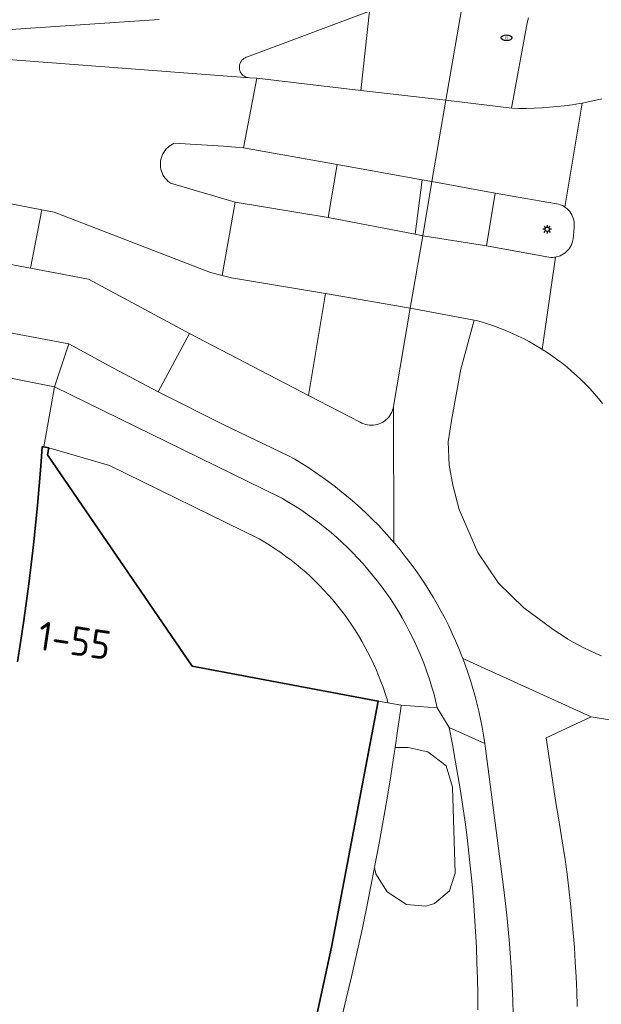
# Model space of a CAD drawing. Header units: metres. Extents: x 152610 to 160096, y 456114 to 462495.
# Tile 340 of 656: x 157752 to 157779, y 459873 to 459919. Entities that reach past the tile are written whole.
import ezdxf
from ezdxf.enums import TextEntityAlignment as Align

# ---------------------------------------------------------------- set-up
doc = ezdxf.new("R2010")
doc.units = ezdxf.units.M
doc.header["$LTSCALE"] = 0.5
doc.layers.get('0').update_dxf_attribs({"linetype": 'CONTINUOUS'})
for name, color, linetype, lineweight in [('B-PV-GR-BEPLANTING_CULTUUR_BOSPLANTSOEN-GV', 251, 'CONTINUOUS', 18), ('B-PV-GR-BEPLANTING_CULTUUR_HEESTERS-GV', 251, 'CONTINUOUS', 18), ('B-PV-IE-MEUBILAIR-S', 251, 'CONTINUOUS', 25), ('B-PV-OG-BEBOUWING-GV', 6, 'CONTINUOUS', 35), ('B-PV-OG-BEBOUWING-T18', 1, 'CONTINUOUS', 18), ('B-PV-OG-TERREIN_BEGROEID-GV', 251, 'CONTINUOUS', 18), ('B-PV-VH-GESLOTENVERHARDING_ASFALT-GV', 251, 'CONTINUOUS', 18), ('B-PV-VH-OPENVERHARDING_BETONSTRAATSTEEN-GV', 251, 'CONTINUOUS', 18), ('B-PV-VH-OPENVERHARDING_TEGEL-GV', 251, 'CONTINUOUS', 18)]:
    doc.layers.add(name, color=color, linetype=linetype, lineweight=lineweight)
doc.styles.add('NLCS-ISO', font='NLCS-ISO.ttf')
doc.styles.add('NLCS-ISO-M750-T18', font='NLCS-ISO.ttf', dxfattribs={"height": 1.35})

# ---------------------------------------------------------------- blocks, each defined once
blk = doc.blocks.new('SIE-MEUBILAIR_PAAL_LICHTMAST-SO')
for points in [[(-0.62, 0), (-1, 0)], [(-0.71, 0.71), (-0.44, 0.44)], [(0, 1), (0, 0.62)], [(0.44, 0.44), (0.71, 0.71)], [(1, 0), (0.62, 0)], [(-0.71, -0.71), (-0.44, -0.44)], [(0, -0.62), (0, -1)], [(0.44, -0.44), (0.71, -0.71)]]:
    blk.add_lwpolyline(points)
blk.add_circle((0, 0), 0.5)
blk = doc.blocks.new('SIE-MEUBILAIR_PUT_RIOOLPUT-SO')
blk.add_ellipse((0, 0), major_axis=(1.25, 0), ratio=0.54)
at = {"style": 'NLCS-ISO'}
blk.add_text('ri', height=0.75, dxfattribs=at).set_placement((-0.04, 0.07), align=Align.MIDDLE_CENTER)

msp = doc.modelspace()

# ---------------------------------------------------------------- linework, layer by layer
at = {"layer": 'B-PV-GR-BEPLANTING_CULTUUR_BOSPLANTSOEN-GV', "flags": 128}
msp.add_lwpolyline([(157768.816, 459887.313), (157769.268, 459887.231), (157769.224, 459887.385), (157769.133, 459887.672), (157769.038, 459887.956), (157768.937, 459888.231), (157768.829, 459888.508), (157768.713, 459888.784), (157768.593, 459889.056), (157768.466, 459889.322), (157768.333, 459889.588), (157768.192, 459889.853), (157768.045, 459890.116), (157767.895, 459890.37), (157767.74, 459890.619), (157767.577, 459890.867), (157767.405, 459891.116), (157767.231, 459891.358), (157767.054, 459891.592), (157766.867, 459891.826), (157766.678, 459892.054), (157766.482, 459892.276), (157766.28, 459892.497), (157766.074, 459892.712), (157765.864, 459892.922), (157765.649, 459893.126), (157765.428, 459893.328), (157765.204, 459893.522), (157764.974, 459893.712), (157764.741, 459893.896), (157764.505, 459894.074), (157764.263, 459894.247), (157764.014, 459894.417), (157763.767, 459894.578), (157763.515, 459894.733), (157763.249, 459894.889), (157756.269, 459898.314), (157753.425, 459899.14), (157753.367, 459898.823), (157760.131, 459888.938)], close=True, dxfattribs=at)
at = {"layer": 'B-PV-GR-BEPLANTING_CULTUUR_HEESTERS-GV', "flags": 128}
msp.add_lwpolyline([(157771.134, 459884.941), (157770.208, 459885.151), (157769.605, 459885.146), (157769.564, 459884.871), (157769.399, 459883.821), (157769.226, 459882.772), (157769.046, 459881.724), (157768.858, 459880.678), (157768.661, 459879.633), (157768.642, 459879.533), (157768.708, 459879.244), (157769.231, 459878.406), (157770.132, 459877.815), (157771.029, 459877.741), (157771.435, 459877.853), (157772.137, 459878.456), (157772.402, 459879.273), (157772.288, 459883.293), (157771.981, 459884.296)], close=True, dxfattribs=at)
at = {"layer": 'B-PV-OG-BEBOUWING-GV', "flags": 128}
msp.add_lwpolyline([(157765.436, 459870.293), (157766.625, 459875.815), (157768.816, 459887.313), (157760.131, 459888.938), (157753.367, 459898.823), (157753.425, 459899.14), (157753.199, 459899.182), (157753.12, 459899.197), (157753.055, 459898.279), (157752.982, 459897.362), (157752.901, 459896.446), (157752.812, 459895.53), (157752.715, 459894.615), (157752.61, 459893.701), (157752.497, 459892.788), (157752.376, 459891.876), (157752.248, 459890.965), (157752.111, 459890.056), (157751.967, 459889.147)], dxfattribs=at)
at = {"layer": 'B-PV-OG-TERREIN_BEGROEID-GV', "flags": 128}
for points in [[(157768.002, 459915.832), (157768.398, 459919.542), (157762.71, 459917.406), (157762.65, 459917.388), (157762.592, 459917.362), (157762.538, 459917.329), (157762.489, 459917.289), (157762.445, 459917.244), (157762.407, 459917.193), (157762.376, 459917.138), (157762.352, 459917.08), (157762.336, 459917.019), (157762.327, 459916.956), (157762.327, 459916.893), (157762.334, 459916.83), (157762.349, 459916.769), (157762.372, 459916.71), (157762.402, 459916.655), (157762.439, 459916.604), (157762.482, 459916.558), (157762.531, 459916.517), (157762.584, 459916.483), (157762.641, 459916.456), (157762.801, 459916.422), (157763.139, 459916.405)], [(157753.675, 459910.157), (157753.105, 459910.267), (157752.568, 459907.537), (157755.281, 459907.029), (157760.007, 459904.49), (157765.56, 459901.594), (157766.349, 459906.347), (157761.958, 459907.086), (157761.524, 459907.192), (157760.977, 459907.326)], [(157771.571, 459887.006), (157771.49, 459887.344), (157771.402, 459887.68), (157771.305, 459888.014), (157771.201, 459888.345), (157771.09, 459888.675), (157770.971, 459889.001), (157770.844, 459889.325), (157770.71, 459889.645), (157770.569, 459889.963), (157770.42, 459890.277), (157770.264, 459890.587), (157770.101, 459890.894), (157769.931, 459891.198), (157769.755, 459891.497), (157769.571, 459891.792), (157769.38, 459892.082), (157769.183, 459892.368), (157768.98, 459892.65), (157768.77, 459892.927), (157768.553, 459893.199), (157768.331, 459893.466), (157768.102, 459893.727), (157767.867, 459893.984), (157767.627, 459894.234), (157767.381, 459894.48), (157767.129, 459894.719), (157766.872, 459894.953), (157766.609, 459895.181), (157766.342, 459895.402), (157766.069, 459895.618), (157765.791, 459895.827), (157765.509, 459896.029), (157765.222, 459896.225), (157764.931, 459896.415), (157764.635, 459896.597), (157764.335, 459896.773), (157764.222, 459896.837), (157753.698, 459901.996), (157753.199, 459899.182), (157753.425, 459899.14), (157756.269, 459898.314), (157763.249, 459894.889), (157763.515, 459894.733), (157763.767, 459894.578), (157764.014, 459894.417), (157764.263, 459894.247), (157764.505, 459894.074), (157764.741, 459893.896), (157764.974, 459893.712), (157765.204, 459893.522), (157765.428, 459893.328), (157765.649, 459893.126), (157765.864, 459892.922), (157766.074, 459892.712), (157766.28, 459892.497), (157766.482, 459892.276), (157766.678, 459892.054), (157766.867, 459891.826), (157767.054, 459891.592), (157767.231, 459891.358), (157767.405, 459891.116), (157767.577, 459890.867), (157767.74, 459890.619), (157767.895, 459890.37), (157768.045, 459890.116), (157768.192, 459889.853), (157768.333, 459889.588), (157768.466, 459889.322), (157768.593, 459889.056), (157768.713, 459888.784), (157768.829, 459888.508), (157768.937, 459888.231), (157769.038, 459887.956), (157769.133, 459887.672), (157769.224, 459887.385), (157769.268, 459887.231), (157769.889, 459887.118)]]:
    msp.add_lwpolyline(points, close=True, dxfattribs=at)
for points in [[(157775.826, 459919.233), (157775.768, 459918.99), (157775.035, 459915.007), (157775.39, 459915), (157775.744, 459915), (157776.099, 459915.009), (157776.453, 459915.025), (157776.807, 459915.05), (157777.16, 459915.082), (157777.512, 459915.123), (157777.863, 459915.171), (157778.214, 459915.228), (157778.337, 459915.25), (157778.562, 459915.292), (157778.91, 459915.364), (157779.255, 459915.444)], [(157779.29, 459901.214), (157779.101, 459901.446), (157778.906, 459901.673), (157778.706, 459901.895), (157778.499, 459902.111), (157778.287, 459902.322), (157778.069, 459902.527), (157777.846, 459902.726), (157777.617, 459902.919), (157777.383, 459903.106), (157777.145, 459903.286), (157776.902, 459903.46), (157776.654, 459903.628), (157776.474, 459903.742), (157776.402, 459903.788), (157776.145, 459903.942), (157775.885, 459904.09), (157775.621, 459904.23), (157775.353, 459904.363), (157775.081, 459904.488), (157774.807, 459904.607), (157774.529, 459904.718), (157774.248, 459904.821), (157773.965, 459904.917), (157773.679, 459905.006), (157773.391, 459905.087), (157773.29, 459905.113), (157772.669, 459902.815), (157772.227, 459900.416), (157772.085, 459899.43), (157772.126, 459898.336), (157772.291, 459897.392), (157772.589, 459896.261), (157773.458, 459894.252), (157774.435, 459892.816), (157775.619, 459891.673), (157776.923, 459890.704), (157777.165, 459890.534), (157777.411, 459890.37), (157777.662, 459890.213), (157777.917, 459890.063), (157778.176, 459889.921), (157778.438, 459889.785), (157778.704, 459889.656), (157778.974, 459889.534), (157779.246, 459889.42)], [(157773.468, 459872.889), (157773.462, 459873.622), (157773.448, 459874.356), (157773.425, 459875.089), (157773.395, 459875.821), (157773.357, 459876.554), (157773.31, 459877.286), (157773.256, 459878.017), (157773.194, 459878.748), (157773.124, 459879.478), (157773.046, 459880.207), (157772.96, 459880.935), (157772.866, 459881.663), (157772.764, 459882.389), (157772.654, 459883.114), (157772.536, 459883.838), (157772.411, 459884.56), (157772.277, 459885.282), (157772.136, 459886.001), (157772.119, 459886.083), (157771.571, 459887.006), (157769.889, 459887.118), (157769.869, 459886.974), (157769.72, 459885.922), (157769.605, 459885.146), (157770.208, 459885.151), (157771.134, 459884.941), (157771.981, 459884.296), (157772.288, 459883.293), (157772.402, 459879.273), (157772.137, 459878.456), (157771.435, 459877.853), (157771.029, 459877.741), (157770.132, 459877.815), (157769.231, 459878.406), (157768.708, 459879.244), (157768.642, 459879.533), (157768.457, 459878.59), (157768.245, 459877.549), (157768.026, 459876.509), (157767.798, 459875.471), (157767.563, 459874.434), (157767.319, 459873.399), (157767.069, 459872.367)], [(157780.464, 459862.921), (157783.173, 459878.667), (157784.088, 459885.701), (157778.755, 459886.575), (157776.649, 459885.593), (157777.118, 459882.47), (157777.213, 459881.949), (157777.329, 459881.271), (157777.437, 459880.591), (157777.537, 459879.91), (157777.63, 459879.228), (157777.714, 459878.545), (157777.791, 459877.861), (157777.859, 459877.176), (157777.92, 459876.49), (157777.973, 459875.804), (157778.017, 459875.117), (157778.054, 459874.43), (157778.082, 459873.742), (157778.103, 459873.054)]]:
    msp.add_lwpolyline(points, dxfattribs=at)
at = {"layer": 'B-PV-VH-GESLOTENVERHARDING_ASFALT-GV', "flags": 128}
for points in [[(157772.704, 459919.609), (157771.967, 459915.386), (157775.035, 459915.007), (157775.768, 459918.99), (157775.826, 459919.233)], [(157747.626, 459917.571), (157762.801, 459916.422), (157762.641, 459916.456), (157762.584, 459916.483), (157762.531, 459916.517), (157762.482, 459916.558), (157762.439, 459916.604), (157762.402, 459916.655), (157762.372, 459916.71), (157762.349, 459916.769), (157762.334, 459916.83), (157762.327, 459916.893), (157762.327, 459916.956), (157762.336, 459917.019), (157762.352, 459917.08), (157762.376, 459917.138), (157762.407, 459917.193), (157762.445, 459917.244), (157762.489, 459917.289), (157762.538, 459917.329), (157762.592, 459917.362), (157762.65, 459917.388), (157762.71, 459917.406), (157768.398, 459919.542)], [(157758.584, 459919.147), (157750.025, 459918.57)], [(157779.255, 459915.444), (157778.91, 459915.364), (157778.562, 459915.292), (157778.337, 459915.25), (157777.524, 459910.392), (157777.563, 459910.366), (157777.633, 459910.31), (157777.696, 459910.248), (157777.755, 459910.18), (157777.806, 459910.108), (157777.852, 459910.031), (157777.89, 459909.95), (157777.92, 459909.867), (157777.944, 459909.78), (157777.959, 459909.693), (157777.966, 459909.604), (157777.966, 459909.515), (157777.957, 459909.426), (157777.912, 459908.89), (157777.905, 459908.853), (157777.884, 459908.766), (157777.856, 459908.68), (157777.819, 459908.598), (157777.776, 459908.519), (157777.726, 459908.445), (157777.669, 459908.375), (157777.606, 459908.311), (157777.538, 459908.252), (157777.465, 459908.2), (157777.388, 459908.154), (157777.307, 459908.115), (157777.223, 459908.084), (157777.136, 459908.06), (157777.092, 459908.053), (157776.474, 459903.742), (157776.654, 459903.628), (157776.902, 459903.46), (157777.145, 459903.286), (157777.383, 459903.106), (157777.617, 459902.919), (157777.846, 459902.726), (157778.069, 459902.527), (157778.287, 459902.322), (157778.499, 459902.111), (157778.706, 459901.895), (157778.906, 459901.673), (157779.101, 459901.446), (157779.29, 459901.214)], [(157779.246, 459889.42), (157778.974, 459889.534), (157778.704, 459889.656), (157778.438, 459889.785), (157778.176, 459889.921), (157777.917, 459890.063), (157777.662, 459890.213), (157777.411, 459890.37), (157777.165, 459890.534), (157776.923, 459890.704), (157775.619, 459891.673), (157774.435, 459892.816), (157773.458, 459894.252), (157772.589, 459896.261), (157772.291, 459897.392), (157772.126, 459898.336), (157772.085, 459899.43), (157772.227, 459900.416), (157772.669, 459902.815), (157773.29, 459905.113), (157770.309, 459905.67), (157769.531, 459901.067), (157769.54, 459894.728), (157769.591, 459894.669), (157769.836, 459894.374), (157770.076, 459894.073), (157770.309, 459893.768), (157770.535, 459893.458), (157770.755, 459893.144), (157770.969, 459892.824), (157771.176, 459892.501), (157771.376, 459892.173), (157771.569, 459891.841), (157771.755, 459891.505), (157771.934, 459891.166), (157772.106, 459890.822), (157772.271, 459890.475), (157772.429, 459890.125), (157772.579, 459889.772), (157772.722, 459889.415), (157772.764, 459889.307), (157778.755, 459886.575), (157784.088, 459885.701)], [(157778.103, 459873.054), (157778.082, 459873.742), (157778.054, 459874.43), (157778.017, 459875.117), (157777.973, 459875.804), (157777.92, 459876.49), (157777.859, 459877.176), (157777.791, 459877.861), (157777.714, 459878.545), (157777.63, 459879.228), (157777.537, 459879.91), (157777.437, 459880.591), (157777.329, 459881.271), (157777.213, 459881.949), (157777.118, 459882.47), (157776.649, 459885.593), (157778.755, 459886.575), (157772.764, 459889.307), (157772.857, 459889.056), (157772.985, 459888.694), (157773.106, 459888.329), (157773.218, 459887.962), (157773.323, 459887.593), (157773.42, 459887.221), (157773.51, 459886.848), (157773.592, 459886.473), (157773.666, 459886.096), (157773.732, 459885.718), (157773.79, 459885.338), (157774.613, 459879.001), (157774.662, 459878.637), (157774.744, 459877.977), (157774.817, 459877.316), (157774.883, 459876.654), (157774.941, 459875.991), (157774.991, 459875.328), (157775.033, 459874.664), (157775.067, 459874), (157775.093, 459873.335), (157775.112, 459872.67)]]:
    msp.add_lwpolyline(points, dxfattribs=at)
for points in [[(157770.871, 459911.66), (157771.312, 459911.577), (157771.967, 459915.386), (157768.002, 459915.832), (157763.139, 459916.405), (157762.519, 459913.152), (157766.888, 459912.378)], [(157771.312, 459911.577), (157774.27, 459911.039), (157777.139, 459910.546), (157777.158, 459910.543), (157777.245, 459910.522), (157777.329, 459910.494), (157777.411, 459910.458), (157777.489, 459910.416), (157777.524, 459910.392), (157778.337, 459915.25), (157778.214, 459915.228), (157777.863, 459915.171), (157777.512, 459915.123), (157777.16, 459915.082), (157776.807, 459915.05), (157776.453, 459915.025), (157776.099, 459915.009), (157775.744, 459915), (157775.39, 459915), (157775.035, 459915.007), (157771.967, 459915.386)], [(157774.27, 459911.039), (157771.312, 459911.577), (157770.897, 459909.053), (157773.876, 459908.575)], [(157770.897, 459909.053), (157770.543, 459909.127), (157766.474, 459909.904), (157762.127, 459910.624), (157761.524, 459907.192), (157761.958, 459907.086), (157766.349, 459906.347), (157770.309, 459905.67)], [(157773.876, 459908.575), (157770.897, 459909.053), (157770.309, 459905.67), (157773.29, 459905.113), (157773.391, 459905.087), (157773.679, 459905.006), (157773.965, 459904.917), (157774.248, 459904.821), (157774.529, 459904.718), (157774.807, 459904.607), (157775.081, 459904.488), (157775.353, 459904.363), (157775.621, 459904.23), (157775.885, 459904.09), (157776.145, 459903.942), (157776.402, 459903.788), (157776.474, 459903.742), (157777.092, 459908.053), (157777.047, 459908.045), (157776.958, 459908.037), (157776.868, 459908.037), (157776.778, 459908.045), (157776.69, 459908.061)]]:
    msp.add_lwpolyline(points, close=True, dxfattribs=at)
at = {"layer": 'B-PV-VH-OPENVERHARDING_BETONSTRAATSTEEN-GV', "flags": 128}
for points in [[(157681.756, 459917.651), (157754.363, 459904.008), (157756.444, 459902.867), (157758.541, 459901.759), (157760.007, 459904.49), (157755.281, 459907.029), (157752.568, 459907.537), (157750.986, 459907.833), (157745.773, 459908.809), (157739.833, 459909.921), (157730.871, 459911.599), (157729.427, 459911.869), (157710.55, 459915.403)], [(157751.571, 459910.562), (157753.105, 459910.267), (157753.675, 459910.157), (157760.977, 459907.326), (157761.524, 459907.192), (157762.127, 459910.624), (157759.118, 459911.498), (157759.053, 459911.545), (157758.983, 459911.604), (157758.918, 459911.67), (157758.859, 459911.742), (157758.806, 459911.817), (157758.76, 459911.898), (157758.722, 459911.982), (157758.69, 459912.069), (157758.666, 459912.158), (157758.65, 459912.249), (157758.642, 459912.341), (157758.642, 459912.434), (157758.65, 459912.526), (157758.666, 459912.617), (157758.69, 459912.706), (157758.721, 459912.793), (157758.76, 459912.877), (157758.806, 459912.957), (157758.859, 459913.033), (157758.917, 459913.105), (157758.982, 459913.17), (157759.053, 459913.23), (157759.128, 459913.284), (157759.208, 459913.331), (157759.291, 459913.371), (157761.584, 459913.233), (157762.519, 459913.152), (157763.139, 459916.405), (157762.801, 459916.422), (157747.626, 459917.571)]]:
    msp.add_lwpolyline(points, dxfattribs=at)
for points in [[(157761.584, 459913.233), (157759.291, 459913.371), (157759.208, 459913.331), (157759.128, 459913.284), (157759.053, 459913.23), (157758.982, 459913.17), (157758.917, 459913.105), (157758.859, 459913.033), (157758.806, 459912.957), (157758.76, 459912.877), (157758.721, 459912.793), (157758.69, 459912.706), (157758.666, 459912.617), (157758.65, 459912.526), (157758.642, 459912.434), (157758.642, 459912.341), (157758.65, 459912.249), (157758.666, 459912.158), (157758.69, 459912.069), (157758.722, 459911.982), (157758.76, 459911.898), (157758.806, 459911.817), (157758.859, 459911.742), (157758.918, 459911.67), (157758.983, 459911.604), (157759.053, 459911.545), (157759.118, 459911.498), (157762.127, 459910.624), (157766.474, 459909.904), (157766.888, 459912.378), (157762.519, 459913.152)], [(157771.312, 459911.577), (157770.871, 459911.66), (157770.543, 459909.127), (157770.897, 459909.053)], [(157777.139, 459910.546), (157774.27, 459911.039), (157773.876, 459908.575), (157776.69, 459908.061), (157776.778, 459908.045), (157776.868, 459908.037), (157776.958, 459908.037), (157777.047, 459908.045), (157777.092, 459908.053), (157777.136, 459908.06), (157777.223, 459908.084), (157777.307, 459908.115), (157777.388, 459908.154), (157777.465, 459908.2), (157777.538, 459908.252), (157777.606, 459908.311), (157777.669, 459908.375), (157777.726, 459908.445), (157777.776, 459908.519), (157777.819, 459908.598), (157777.856, 459908.68), (157777.884, 459908.766), (157777.905, 459908.853), (157777.912, 459908.89), (157777.957, 459909.426), (157777.966, 459909.515), (157777.966, 459909.604), (157777.959, 459909.693), (157777.944, 459909.78), (157777.92, 459909.867), (157777.89, 459909.95), (157777.852, 459910.031), (157777.806, 459910.108), (157777.755, 459910.18), (157777.696, 459910.248), (157777.633, 459910.31), (157777.563, 459910.366), (157777.524, 459910.392), (157777.489, 459910.416), (157777.411, 459910.458), (157777.329, 459910.494), (157777.245, 459910.522), (157777.158, 459910.543)], [(157753.105, 459910.267), (157751.571, 459910.562), (157750.986, 459907.833), (157752.568, 459907.537)], [(157765.56, 459901.594), (157760.007, 459904.49), (157758.541, 459901.759), (157761.568, 459900.231), (157764.627, 459898.771), (157764.913, 459898.609), (157765.242, 459898.41), (157765.566, 459898.205), (157765.886, 459897.993), (157766.202, 459897.774), (157766.513, 459897.549), (157766.819, 459897.317), (157767.12, 459897.079), (157767.416, 459896.834), (157767.708, 459896.584), (157767.993, 459896.327), (157768.274, 459896.065), (157768.549, 459895.797), (157768.818, 459895.523), (157769.082, 459895.244), (157769.339, 459894.959), (157769.54, 459894.728), (157769.531, 459901.067), (157769.512, 459900.985), (157769.485, 459900.897), (157769.449, 459900.812), (157769.407, 459900.731), (157769.358, 459900.653), (157769.302, 459900.58), (157769.24, 459900.512), (157769.172, 459900.45), (157769.099, 459900.394), (157769.022, 459900.344), (157768.94, 459900.301), (157768.855, 459900.266), (157768.768, 459900.238), (157768.678, 459900.218), (157768.587, 459900.206), (157768.495, 459900.201), (157768.403, 459900.205), (157768.312, 459900.216), (157768.222, 459900.236), (157768.134, 459900.263), (157768.049, 459900.298), (157767.967, 459900.34)]]:
    msp.add_lwpolyline(points, close=True, dxfattribs=at)
at = {"layer": 'B-PV-VH-OPENVERHARDING_TEGEL-GV', "flags": 128}
for points in [[(157768.398, 459919.542), (157768.002, 459915.832), (157771.967, 459915.386), (157772.704, 459919.609)], [(157743.781, 459919.445), (157744.412, 459919.009), (157745.069, 459918.615), (157746.317, 459918.017), (157747.626, 459917.571), (157750.025, 459918.57), (157758.584, 459919.147)], [(157751.967, 459889.147), (157752.111, 459890.056), (157752.248, 459890.965), (157752.376, 459891.876), (157752.497, 459892.788), (157752.61, 459893.701), (157752.715, 459894.615), (157752.812, 459895.53), (157752.901, 459896.446), (157752.982, 459897.362), (157753.055, 459898.279), (157753.12, 459899.197), (157753.199, 459899.182), (157753.698, 459901.996), (157750.842, 459902.56)], [(157775.112, 459872.67), (157775.093, 459873.335), (157775.067, 459874), (157775.033, 459874.664), (157774.991, 459875.328), (157774.941, 459875.991), (157774.883, 459876.654), (157774.817, 459877.316), (157774.744, 459877.977), (157774.662, 459878.637), (157774.613, 459879.001), (157773.79, 459885.338), (157772.119, 459886.083), (157772.136, 459886.001), (157772.277, 459885.282), (157772.411, 459884.56), (157772.536, 459883.838), (157772.654, 459883.114), (157772.764, 459882.389), (157772.866, 459881.663), (157772.96, 459880.935), (157773.046, 459880.207), (157773.124, 459879.478), (157773.194, 459878.748), (157773.256, 459878.017), (157773.31, 459877.286), (157773.357, 459876.554), (157773.395, 459875.821), (157773.425, 459875.089), (157773.448, 459874.356), (157773.462, 459873.622), (157773.468, 459872.889)]]:
    msp.add_lwpolyline(points, dxfattribs=at)
for points in [[(157750.842, 459902.56), (157753.698, 459901.996), (157754.363, 459904.008), (157681.756, 459917.651), (157681.407, 459915.794), (157686.323, 459914.765), (157685.709, 459911.673), (157686.988, 459911.458), (157687.711, 459914.829), (157704.625, 459911.622), (157703.924, 459908.259), (157711.851, 459906.758), (157712.546, 459910.111), (157729.442, 459906.929), (157728.779, 459903.574), (157730.664, 459903.227), (157731.227, 459906.289), (157738.898, 459904.823), (157744.791, 459903.678), (157749.624, 459902.785)], [(157770.871, 459911.66), (157766.888, 459912.378), (157766.474, 459909.904), (157770.543, 459909.127)], [(157770.309, 459905.67), (157766.349, 459906.347), (157765.56, 459901.594), (157767.967, 459900.34), (157768.049, 459900.298), (157768.134, 459900.263), (157768.222, 459900.236), (157768.312, 459900.216), (157768.403, 459900.205), (157768.495, 459900.201), (157768.587, 459900.206), (157768.678, 459900.218), (157768.768, 459900.238), (157768.855, 459900.266), (157768.94, 459900.301), (157769.022, 459900.344), (157769.099, 459900.394), (157769.172, 459900.45), (157769.24, 459900.512), (157769.302, 459900.58), (157769.358, 459900.653), (157769.407, 459900.731), (157769.449, 459900.812), (157769.485, 459900.897), (157769.512, 459900.985), (157769.531, 459901.067)], [(157753.698, 459901.996), (157764.222, 459896.837), (157764.335, 459896.773), (157764.635, 459896.597), (157764.931, 459896.415), (157765.222, 459896.225), (157765.509, 459896.029), (157765.791, 459895.827), (157766.069, 459895.618), (157766.342, 459895.402), (157766.609, 459895.181), (157766.872, 459894.953), (157767.129, 459894.719), (157767.381, 459894.48), (157767.627, 459894.234), (157767.867, 459893.984), (157768.102, 459893.727), (157768.331, 459893.466), (157768.553, 459893.199), (157768.77, 459892.927), (157768.98, 459892.65), (157769.183, 459892.368), (157769.38, 459892.082), (157769.571, 459891.792), (157769.755, 459891.497), (157769.931, 459891.198), (157770.101, 459890.894), (157770.264, 459890.587), (157770.42, 459890.277), (157770.569, 459889.963), (157770.71, 459889.645), (157770.844, 459889.325), (157770.971, 459889.001), (157771.09, 459888.675), (157771.201, 459888.345), (157771.305, 459888.014), (157771.402, 459887.68), (157771.49, 459887.344), (157771.571, 459887.006), (157772.119, 459886.083), (157773.79, 459885.338), (157773.732, 459885.718), (157773.666, 459886.096), (157773.592, 459886.473), (157773.51, 459886.848), (157773.42, 459887.221), (157773.323, 459887.593), (157773.218, 459887.962), (157773.106, 459888.329), (157772.985, 459888.694), (157772.857, 459889.056), (157772.764, 459889.307), (157772.722, 459889.415), (157772.579, 459889.772), (157772.429, 459890.125), (157772.271, 459890.475), (157772.106, 459890.822), (157771.934, 459891.166), (157771.755, 459891.505), (157771.569, 459891.841), (157771.376, 459892.173), (157771.176, 459892.501), (157770.969, 459892.824), (157770.755, 459893.144), (157770.535, 459893.458), (157770.309, 459893.768), (157770.076, 459894.073), (157769.836, 459894.374), (157769.591, 459894.669), (157769.54, 459894.728), (157769.339, 459894.959), (157769.082, 459895.244), (157768.818, 459895.523), (157768.549, 459895.797), (157768.274, 459896.065), (157767.993, 459896.327), (157767.708, 459896.584), (157767.416, 459896.834), (157767.12, 459897.079), (157766.819, 459897.317), (157766.513, 459897.549), (157766.202, 459897.774), (157765.886, 459897.993), (157765.566, 459898.205), (157765.242, 459898.41), (157764.913, 459898.609), (157764.627, 459898.771), (157761.568, 459900.231), (157758.541, 459901.759), (157756.444, 459902.867), (157754.363, 459904.008)]]:
    msp.add_lwpolyline(points, close=True, dxfattribs=at)

# ---------------------------------------------------------------- block references
at = {"layer": 'B-PV-IE-MEUBILAIR-S', "xscale": 0.2, "yscale": 0.2, "zscale": 0.2}
for name, p in [('SIE-MEUBILAIR_PUT_RIOOLPUT-SO', (157774.807, 459918.299)), ('SIE-MEUBILAIR_PAAL_LICHTMAST-SO', (157776.703, 459909.351))]:
    msp.add_blockref(name, p, dxfattribs=at)

# ---------------------------------------------------------------- texts
at = {"layer": 'B-PV-OG-BEBOUWING-T18', "style": 'NLCS-ISO-M750-T18'}
msp.add_text('1-55', height=1.35, rotation=351.5, dxfattribs=at).set_placement((157754.628, 459890.143), align=Align.MIDDLE)

doc.saveas('drawing.dxf')
